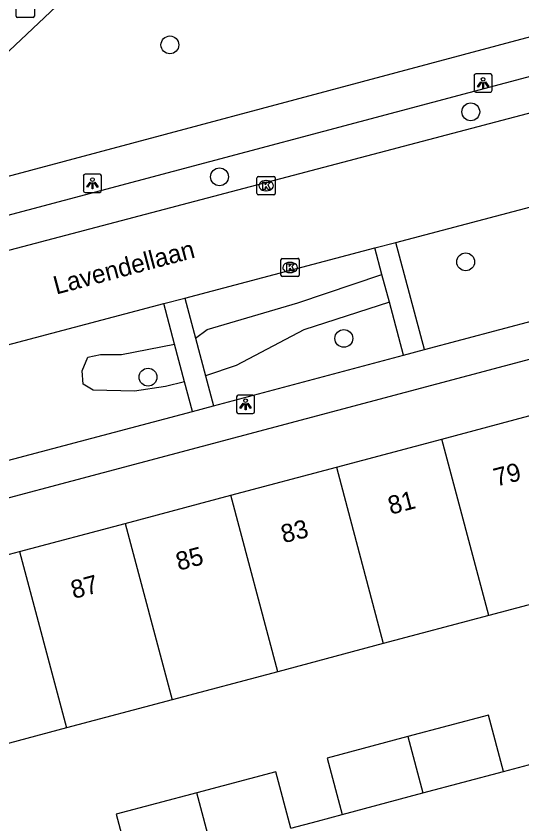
# Model space of a CAD drawing. Extents: x 162542 to 163144, y 380786 to 381511.
# Drawn here: x 162973.61 to 163001.38, y 381157.4 to 381201.72 of the extents above; entities that cross this region are included whole.
import ezdxf

# ---------------------------------------------------------------- set-up
doc = ezdxf.new("R2010")
doc.units = 0
for name, color, linetype in [('IMGEO_Boom', 7, 'Continuous'), ('IMGEO_Groenvoorziening', 7, 'Continuous'), ('IMGEO_Kolk', 7, 'Continuous'), ('IMGEO_Lichtpunt', 7, 'Continuous'), ('IMGEO_Openbare_ruimte_label', 7, 'Continuous'), ('IMGEO_Pand', 7, 'Continuous'), ('IMGEO_Pand_nummerreeks', 7, 'Continuous'), ('IMGEO_Parkeervlak_open', 7, 'Continuous'), ('IMGEO_Rijbaan_lokaal_open', 7, 'Continuous'), ('IMGEO_Voetpad_open', 7, 'Continuous')]:
    doc.layers.add(name, color=color, linetype=linetype)

msp = doc.modelspace()

# ---------------------------------------------------------------- linework, layer by layer
at = {"layer": 'IMGEO_Boom'}
for centre in [(162982.052, 381200.146), (162998.579, 381196.472), (162984.779, 381192.906), (162998.297, 381188.239), (162991.607, 381184.039), (162980.852, 381181.914)]:
    msp.add_circle(centre, 0.489, dxfattribs=at)
at = {"layer": 'IMGEO_Groenvoorziening'}
for points in [[(162983.455, 381184.049), (162984.094, 381184.532), (162989.082, 381185.999), (162993.697, 381187.553)], [(162994.108, 381186.026), (162989.412, 381184.506), (162985.697, 381182.558), (162984.008, 381181.979)], [(162982.858, 381181.652), (162981.814, 381181.406), (162980.111, 381181.136), (162977.831, 381181.201), (162977.285, 381181.523), (162977.243, 381182.258), (162977.553, 381183.013), (162978.246, 381183.153), (162979.396, 381183.159), (162982.306, 381183.729)]]:
    msp.add_lwpolyline(points, dxfattribs=at)
at = {"layer": 'IMGEO_Kolk'}
for p, q in [((162973.608, 381201.724), (162973.608, 381202.576)), ((162974.609, 381202.576), (162974.609, 381201.724)), ((162974.535, 381201.65), (162973.683, 381201.65)), ((162986.837, 381191.994), (162986.837, 381192.846)), ((162986.912, 381192.92), (162987.764, 381192.92)), ((162987.838, 381192.846), (162987.838, 381191.994)), ((162987.325, 381192.7), (162987.35, 381192.7)), ((162987.764, 381191.92), (162986.912, 381191.92)), ((162987.348, 381192.14), (162987.323, 381192.14)), ((162988.152, 381187.507), (162988.152, 381188.359)), ((162988.227, 381188.433), (162989.079, 381188.433)), ((162989.153, 381188.359), (162989.153, 381187.507)), ((162988.64, 381188.213), (162988.665, 381188.213)), ((162988.663, 381187.653), (162988.638, 381187.653)), ((162989.079, 381187.433), (162988.227, 381187.433))]:
    msp.add_line(p, q, dxfattribs=at)
for points in [[(162973.608, 381201.724), (162973.608, 381202.576)], [(162974.609, 381202.576), (162974.609, 381201.724)], [(162974.535, 381201.65), (162973.683, 381201.65)], [(162986.837, 381191.994), (162986.837, 381192.846)], [(162986.912, 381192.92), (162987.764, 381192.92)], [(162987.838, 381192.846), (162987.838, 381191.994)], [(162987.158, 381192.62), (162987.281, 381192.62), (162987.281, 381192.469), (162987.411, 381192.62), (162987.575, 381192.62), (162987.429, 381192.469), (162987.582, 381192.22), (162987.43, 381192.22), (162987.345, 381192.384), (162987.281, 381192.317), (162987.281, 381192.22), (162987.158, 381192.22), (162987.158, 381192.62)], [(162987.764, 381191.92), (162986.912, 381191.92)], [(162988.152, 381187.507), (162988.152, 381188.359)], [(162988.227, 381188.433), (162989.079, 381188.433)], [(162989.153, 381188.359), (162989.153, 381187.507)], [(162988.473, 381188.133), (162988.596, 381188.133), (162988.596, 381187.982), (162988.726, 381188.133), (162988.89, 381188.133), (162988.744, 381187.982), (162988.897, 381187.733), (162988.745, 381187.733), (162988.66, 381187.897), (162988.596, 381187.83), (162988.596, 381187.733), (162988.473, 381187.733), (162988.473, 381188.133)], [(162989.079, 381187.433), (162988.227, 381187.433)]]:
    msp.add_lwpolyline(points, dxfattribs=at)
for centre, start, end in [((162973.685, 381201.726), 181.552, 268.448), ((162973.685, 381201.726), 181.552, 268.448), ((162974.533, 381201.726), 271.552, 358.448), ((162974.533, 381201.726), 271.552, 358.448), ((162986.914, 381192.844), 91.552, 178.448), ((162986.914, 381192.844), 91.552, 178.448), ((162987.762, 381192.844), 1.552, 88.448), ((162987.762, 381192.844), 1.552, 88.448), ((162986.914, 381191.996), 181.552, 268.448), ((162986.914, 381191.996), 181.552, 268.448), ((162987.762, 381191.996), 271.552, 358.448), ((162987.762, 381191.996), 271.552, 358.448), ((162988.229, 381188.357), 91.552, 178.448), ((162988.229, 381188.357), 91.552, 178.448), ((162989.077, 381188.357), 1.552, 88.448), ((162989.077, 381188.357), 1.552, 88.448), ((162988.229, 381187.509), 181.552, 268.448), ((162988.229, 381187.509), 181.552, 268.448), ((162989.077, 381187.509), 271.552, 358.448), ((162989.077, 381187.509), 271.552, 358.448)]:
    msp.add_arc(centre, 0.0765, start, end, dxfattribs=at)
for centre, major_axis, ratio, start_param, end_param in [((162987.324, 381192.42), (-0.387, 0.002), 0.722429, 4.712389, 7.853982), ((162987.349, 381192.42), (-0.39, 0.002), 0.717154, 1.570796, 4.712389), ((162988.639, 381187.933), (-0.387, 0.002), 0.722429, 4.712389, 7.853982), ((162988.664, 381187.933), (-0.39, 0.002), 0.717154, 1.570796, 4.712389)]:
    msp.add_ellipse(centre, major_axis=major_axis, ratio=ratio, start_param=start_param, end_param=end_param, dxfattribs=at)
at = {"layer": 'IMGEO_Lichtpunt'}
for p, q in [((162999.658, 381198.556), (162998.85, 381198.556)), ((162999.658, 381198.556), (162998.85, 381198.556)), ((162998.756, 381198.461), (162998.756, 381197.654)), ((162998.756, 381198.461), (162998.756, 381197.654)), ((162999.752, 381197.654), (162999.752, 381198.461)), ((162999.752, 381197.654), (162999.752, 381198.461)), ((162998.85, 381197.56), (162999.658, 381197.56)), ((162998.85, 381197.56), (162999.658, 381197.56)), ((162977.299, 381192.956), (162977.299, 381192.149)), ((162977.299, 381192.956), (162977.299, 381192.149)), ((162978.201, 381193.051), (162977.393, 381193.051)), ((162978.201, 381193.051), (162977.393, 381193.051)), ((162978.295, 381192.149), (162978.295, 381192.956)), ((162978.295, 381192.149), (162978.295, 381192.956)), ((162977.393, 381192.055), (162978.201, 381192.055)), ((162977.393, 381192.055), (162978.201, 381192.055)), ((162985.712, 381180.825), (162985.712, 381180.018)), ((162985.712, 381180.825), (162985.712, 381180.018)), ((162986.614, 381180.92), (162985.806, 381180.92)), ((162986.614, 381180.92), (162985.806, 381180.92)), ((162986.708, 381180.018), (162986.708, 381180.825)), ((162986.708, 381180.018), (162986.708, 381180.825)), ((162985.806, 381179.924), (162986.614, 381179.924)), ((162985.806, 381179.924), (162986.614, 381179.924))]:
    msp.add_line(p, q, dxfattribs=at)
for points in [[(162999.13, 381198.125), (162999.169, 381198.097), (162998.981, 381197.835), (162998.943, 381197.862), (162999.13, 381198.125)], [(162999.342, 381198.097), (162999.38, 381198.124), (162999.567, 381197.862), (162999.528, 381197.834), (162999.342, 381198.097)], [(162999.232, 381198.077), (162999.279, 381198.077), (162999.279, 381197.755), (162999.232, 381197.755), (162999.232, 381198.077)], [(162977.673, 381192.62), (162977.712, 381192.592), (162977.524, 381192.33), (162977.486, 381192.357), (162977.673, 381192.62)], [(162977.775, 381192.572), (162977.822, 381192.572), (162977.822, 381192.25), (162977.775, 381192.25), (162977.775, 381192.572)], [(162977.885, 381192.592), (162977.923, 381192.619), (162978.11, 381192.357), (162978.071, 381192.329), (162977.885, 381192.592)], [(162986.086, 381180.489), (162986.125, 381180.461), (162985.937, 381180.199), (162985.899, 381180.226), (162986.086, 381180.489)], [(162986.188, 381180.441), (162986.235, 381180.441), (162986.235, 381180.119), (162986.188, 381180.119), (162986.188, 381180.441)], [(162986.298, 381180.461), (162986.336, 381180.488), (162986.523, 381180.226), (162986.484, 381180.198), (162986.298, 381180.461)]]:
    msp.add_lwpolyline(points, dxfattribs=at)
for centre in [(162999.255, 381198.259), (162977.798, 381192.754), (162986.211, 381180.623)]:
    msp.add_circle(centre, 0.0994, dxfattribs=at)
for centre, start, end in [((162998.85, 381198.461), 90, 180), ((162998.85, 381198.461), 90, 180), ((162999.658, 381198.461), 0, 90), ((162999.658, 381198.461), 0, 90), ((162998.85, 381197.654), 180, 270), ((162998.85, 381197.654), 180, 270), ((162999.658, 381197.654), 270, 0), ((162999.658, 381197.654), 270, 360), ((162977.393, 381192.956), 90, 180), ((162977.393, 381192.956), 90, 180), ((162978.201, 381192.956), 0, 90), ((162978.201, 381192.956), 0, 90), ((162977.393, 381192.149), 180, 270), ((162977.393, 381192.149), 180, 270), ((162978.201, 381192.149), 270, 0), ((162978.201, 381192.149), 270, 360), ((162985.806, 381180.825), 90, 180), ((162985.806, 381180.825), 90, 180), ((162986.614, 381180.825), 0, 90), ((162986.614, 381180.825), 0, 90), ((162985.806, 381180.018), 180, 270), ((162985.806, 381180.018), 180, 270), ((162986.614, 381180.018), 270, 0), ((162986.614, 381180.018), 270, 360)]:
    msp.add_arc(centre, 0.0946, start, end, dxfattribs=at)
at = {"layer": 'IMGEO_Pand'}
for points in [[(162996.995, 381178.514), (163002.793, 381180.057)], [(162991.196, 381176.972), (162996.995, 381178.514)], [(162999.569, 381168.831), (162996.995, 381178.514)], [(162985.398, 381175.43), (162991.196, 381176.972)], [(162991.196, 381176.972), (162993.771, 381167.289)], [(162979.6, 381173.888), (162985.398, 381175.43)], [(162987.973, 381165.746), (162985.398, 381175.43)], [(162973.801, 381172.346), (162979.6, 381173.888)], [(162979.6, 381173.888), (162982.174, 381164.204)], [(162968.003, 381170.804), (162973.801, 381172.346)], [(162973.801, 381172.346), (162976.376, 381162.661)], [(163005.368, 381170.374), (162999.569, 381168.831)], [(162999.569, 381168.831), (162993.771, 381167.289)], [(162993.771, 381167.289), (162987.973, 381165.746)], [(162987.973, 381165.746), (162982.174, 381164.204)], [(162982.174, 381164.204), (162976.376, 381162.661)], [(163000.382, 381160.275), (162999.559, 381163.368), (162995.127, 381162.189)], [(162976.376, 381162.661), (162970.578, 381161.118)], [(162995.127, 381162.189), (162990.693, 381161.009), (162991.516, 381157.916)], [(162995.127, 381162.189), (162995.949, 381159.097)], [(162988.692, 381157.165), (162987.87, 381160.258), (162983.53, 381159.103)], [(162995.949, 381159.097), (163000.382, 381160.275)], [(162983.53, 381159.103), (162979.109, 381157.926), (162979.931, 381154.834)], [(162984.353, 381156.01), (162983.53, 381159.103)], [(162991.516, 381157.916), (162995.949, 381159.097)]]:
    msp.add_lwpolyline(points, dxfattribs=at)
at = {"layer": 'IMGEO_Parkeervlak_open'}
for points in [[(163000.382, 381160.275), (163001.748, 381160.638), (163003.048, 381160.984)], [(162988.692, 381157.165), (162990.151, 381157.553), (162991.516, 381157.916)]]:
    msp.add_lwpolyline(points, dxfattribs=at)
at = {"layer": 'IMGEO_Rijbaan_lokaal_open'}
for points in [[(163029.671, 381203.749), (162939.834, 381180.075), (162923.178, 381175.528)], [(162994.468, 381189.311), (163004.787, 381192.03)], [(162993.306, 381189.004), (162994.468, 381189.311)], [(162982.865, 381186.253), (162993.306, 381189.004)], [(162981.715, 381185.95), (162982.865, 381186.253)], [(162971.268, 381183.196), (162981.715, 381185.95)]]:
    msp.add_lwpolyline(points, dxfattribs=at)
at = {"layer": 'IMGEO_Voetpad_open'}
for points in [[(162965.477, 381192.532), (162983.227, 381209.253)], [(162968.263, 381189.504), (163008.469, 381200.178), (163009.881, 381200.547), (163029.17, 381205.595), (163029.671, 381203.749)], [(163003.712, 381201.081), (162966.985, 381191.284), (162966.757, 381191.138)], [(163048.392, 381195.282), (163005.842, 381183.958), (162943.75, 381167.455), (162938.228, 381165.977)], [(162996.039, 381183.424), (162994.468, 381189.311)], [(162993.697, 381187.553), (162993.306, 381189.004)], [(162994.108, 381186.026), (162993.697, 381187.553)], [(162982.865, 381186.253), (162983.455, 381184.049)], [(162996.039, 381183.424), (163006.379, 381186.176)], [(162982.306, 381183.729), (162981.715, 381185.95)], [(162994.892, 381183.118), (162994.108, 381186.026)], [(162983.455, 381184.049), (162984.008, 381181.979)], [(162982.858, 381181.652), (162982.306, 381183.729)], [(162984.447, 381180.339), (162994.892, 381183.118)], [(162994.892, 381183.118), (162996.039, 381183.424)], [(162984.008, 381181.979), (162984.447, 381180.339)], [(162983.289, 381180.032), (162982.858, 381181.652)], [(162972.863, 381177.268), (162983.289, 381180.032)], [(162983.289, 381180.032), (162984.447, 381180.339)]]:
    msp.add_lwpolyline(points, dxfattribs=at)

# ---------------------------------------------------------------- texts
at = {"layer": 'IMGEO_Openbare_ruimte_label'}
msp.add_text('Lavendellaan', height=1, rotation=14.8982, dxfattribs=at).set_placement((162975.808, 381186.441))
at = {"layer": 'IMGEO_Pand_nummerreeks'}
for s, rotation, p in [('79', 14.9314, (162999.984, 381175.897)), ('81', 14.7151, (162994.182, 381174.359)), ('83', 14.2414, (162988.297, 381172.793)), ('85', 14.7865, (162982.534, 381171.286)), ('87', 14.9854, (162976.766, 381169.734))]:
    msp.add_text(s, height=1, rotation=rotation, dxfattribs=at).set_placement(p)

doc.saveas('drawing.dxf')
